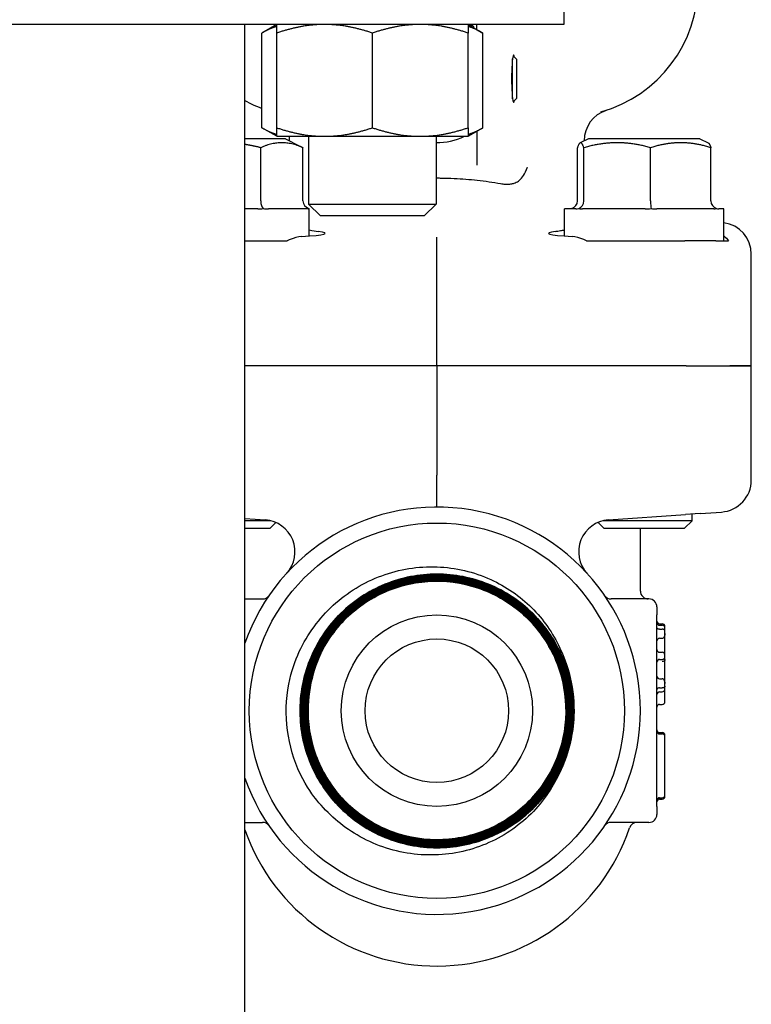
# Model space of a CAD drawing. Header units: inches. Extents: x 36 to 1719, y -84 to 1122.
# Tile 435 of 558: x 1415.83 to 1418.7, y 419.96 to 423.82. Entities that reach past the tile are written whole.
import ezdxf

# ---------------------------------------------------------------- set-up
doc = ezdxf.new("R2010")
doc.units = ezdxf.units.IN
doc.header["$LTSCALE"] = 48
doc.header["$MEASUREMENT"] = 0
doc.layers.add('Visible (ANSI)', color=7, linetype='Continuous', lineweight=30)

msp = doc.modelspace()

# ---------------------------------------------------------------- linework, layer by layer
at = {"layer": 'Visible (ANSI)'}
for p, q in [((1417.96653, 424.17389), (1417.96653, 423.79889)), ((1417.96653, 423.79889), (1412.96653, 423.79889)), ((1416.71653, 418.54889), (1416.71653, 423.79889)), ((1416.84153, 423.79889), (1416.78352, 423.7654)), ((1417.59153, 423.79889), (1417.64954, 423.7654)), ((1417.59795, 423.79518), (1417.60662, 423.79518)), ((1417.60662, 423.79518), (1417.60662, 423.79889)), ((1417.62537, 423.77935), (1417.62537, 423.79889)), ((1416.78352, 423.39439), (1416.78352, 423.7654)), ((1416.84153, 423.39439), (1416.84153, 423.7654)), ((1417.21653, 423.39439), (1417.21653, 423.7654)), ((1417.59153, 423.39439), (1417.59153, 423.7654)), ((1417.61287, 423.79093), (1417.61287, 423.78657)), ((1417.64954, 423.39439), (1417.64954, 423.7654)), ((1417.76599, 423.50808), (1417.76599, 423.66471)), ((1417.78162, 423.66327), (1417.76845, 423.67644)), ((1417.78162, 423.66327), (1417.78162, 423.50952)), ((1417.78162, 423.50952), (1417.76845, 423.49635)), ((1416.84153, 423.36089), (1416.78352, 423.39439)), ((1417.59153, 423.36089), (1417.64954, 423.39439)), ((1417.62537, 423.38043), (1417.62537, 423.24812)), ((1416.87537, 423.35139), (1416.71653, 423.35139)), ((1416.84153, 423.36089), (1417.02903, 423.36089)), ((1416.87537, 423.35139), (1416.93246, 423.32284)), ((1416.89162, 423.34374), (1416.89162, 423.34327)), ((1416.96653, 423.36089), (1416.96653, 423.09466)), ((1417.02903, 423.36089), (1417.40403, 423.36089)), ((1417.40403, 423.36089), (1417.59153, 423.36089)), ((1417.46653, 423.36089), (1417.46653, 423.09466)), ((1418.06287, 423.35139), (1418.03066, 423.33529)), ((1418.04662, 423.34374), (1418.04662, 423.34327)), ((1418.50037, 423.35139), (1418.06287, 423.35139)), ((1418.50037, 423.35139), (1418.53257, 423.33529)), ((1416.77862, 423.10764), (1416.77862, 423.31643)), ((1416.9442, 423.10764), (1416.9442, 423.31643)), ((1418.01999, 423.10764), (1418.01999, 423.31643)), ((1418.04515, 423.10764), (1418.04515, 423.31643)), ((1418.30678, 423.10764), (1418.30678, 423.31643)), ((1418.54325, 423.10764), (1418.54325, 423.31643)), ((1416.7678, 423.07639), (1416.71653, 423.07639)), ((1416.96514, 423.07639), (1416.80888, 423.07639)), ((1417.01372, 423.04889), (1416.96653, 423.09466)), ((1416.96653, 423.09466), (1417.46653, 423.09466)), ((1416.96912, 423.07639), (1416.96909, 423.07639)), ((1416.96912, 422.97045), (1416.96912, 423.07639)), ((1417.41934, 423.04889), (1417.46653, 423.09466)), ((1417.96912, 422.97045), (1417.96912, 423.07639)), ((1418.01331, 423.07639), (1417.96912, 423.07639)), ((1418.28621, 423.07639), (1418.03931, 423.07639)), ((1418.55452, 423.07639), (1418.33136, 423.07639)), ((1418.59412, 423.07639), (1418.57367, 423.07639)), ((1418.59412, 422.95139), (1418.59412, 423.07639)), ((1417.41934, 423.04889), (1417.01372, 423.04889)), ((1416.71653, 422.95139), (1416.88229, 422.95139)), ((1417.46912, 422.84105), (1417.46912, 422.96593)), ((1418.05595, 422.95139), (1418.44117, 422.95139)), ((1418.56236, 422.95139), (1418.44117, 422.95139)), ((1418.56236, 422.95139), (1418.56734, 422.95139)), ((1418.56734, 422.95139), (1418.59412, 422.95139)), ((1418.59412, 422.95139), (1418.61215, 422.95139)), ((1418.70162, 422.46139), (1418.70162, 422.89929)), ((1417.46912, 422.46139), (1417.46912, 422.84105)), ((1417.46912, 422.46139), (1416.71653, 422.46139)), ((1417.46912, 422.46139), (1416.71653, 422.46139)), ((1417.46912, 422.46139), (1417.46912, 422.03383)), ((1418.44639, 422.46139), (1417.46912, 422.46139)), ((1418.44639, 422.46139), (1417.46912, 422.46139)), ((1418.44639, 422.46139), (1418.61684, 422.46139)), ((1418.44639, 422.46139), (1418.61684, 422.46139)), ((1418.61684, 422.46139), (1418.70162, 422.46139)), ((1418.70162, 422.46139), (1418.61684, 422.46139)), ((1418.70162, 422.01423), (1418.70162, 422.46139)), ((1417.46912, 421.90889), (1417.46912, 422.03383)), ((1418.14134, 421.85844), (1418.44422, 421.87963)), ((1418.50104, 421.88361), (1418.44422, 421.87963)), ((1418.46912, 421.85521), (1418.46912, 421.88137)), ((1418.50104, 421.88361), (1418.58487, 421.88947)), ((1416.71653, 421.86406), (1416.7969, 421.85844)), ((1416.81768, 421.85521), (1416.71653, 421.85521)), ((1416.71653, 421.82639), (1416.8153, 421.82639)), ((1416.8153, 421.82639), (1416.83751, 421.8486)), ((1418.12294, 421.82639), (1418.10073, 421.8486)), ((1418.46912, 421.85521), (1418.12056, 421.85521)), ((1418.12294, 421.82639), (1418.4403, 421.82639)), ((1418.26662, 421.58014), (1418.26662, 421.82639)), ((1418.4403, 421.82639), (1418.46912, 421.85521)), ((1416.71653, 421.54889), (1416.78567, 421.54889)), ((1418.30037, 421.54889), (1418.15257, 421.54889)), ((1418.33162, 421.51764), (1418.33162, 421.48639)), ((1418.33162, 420.73639), (1418.33162, 421.48639)), ((1418.34204, 421.45174), (1418.35245, 421.45174)), ((1418.34204, 421.44586), (1418.35245, 421.44586)), ((1418.36287, 421.43545), (1418.36287, 421.44132)), ((1418.34204, 421.43046), (1418.35245, 421.43046)), ((1418.36287, 421.42423), (1418.36287, 421.43545)), ((1418.36287, 421.41365), (1418.36287, 421.42423)), ((1418.36287, 421.38205), (1418.36287, 421.41366)), ((1418.34204, 421.39501), (1418.35245, 421.39501)), ((1418.36287, 421.34133), (1418.36287, 421.38205)), ((1418.34204, 421.34011), (1418.35245, 421.34011)), ((1418.36287, 421.33396), (1418.36287, 421.34133)), ((1418.36287, 421.32969), (1418.36287, 421.33396)), ((1418.36287, 421.32277), (1418.36287, 421.32969)), ((1418.34204, 421.31235), (1418.35245, 421.31235)), ((1418.36287, 421.32044), (1418.36287, 421.32277)), ((1418.36287, 421.31589), (1418.36287, 421.32044)), ((1418.36287, 421.3116), (1418.36287, 421.31589)), ((1418.36287, 421.26717), (1418.36287, 421.3116)), ((1418.36287, 421.22165), (1418.36287, 421.26717)), ((1418.34204, 421.23618), (1418.35245, 421.23618)), ((1418.36287, 421.21824), (1418.36287, 421.22165)), ((1418.36287, 421.20713), (1418.36287, 421.21822)), ((1418.34204, 421.20072), (1418.35245, 421.20072)), ((1418.34204, 421.18533), (1418.35245, 421.18533)), ((1418.36287, 421.19574), (1418.36287, 421.20713)), ((1418.36287, 421.14672), (1418.36287, 421.19574)), ((1418.34204, 421.1363), (1418.35245, 421.1363)), ((1418.34204, 421.02551), (1418.35245, 421.02551)), ((1418.34204, 421.02126), (1418.35245, 421.02126)), ((1418.34204, 421.02045), (1418.35245, 421.02045)), ((1418.36287, 421.01083), (1418.36287, 421.01509)), ((1418.36287, 421.01003), (1418.36287, 421.01084)), ((1418.36287, 420.78086), (1418.36287, 421.01003)), ((1418.34204, 420.77045), (1418.35245, 420.77045)), ((1418.34204, 420.76518), (1418.35245, 420.76518)), ((1418.36287, 420.77559), (1418.36287, 420.78089)), ((1418.33162, 420.73639), (1418.33162, 420.70514)), ((1416.71653, 420.67389), (1416.78567, 420.67389)), ((1418.30037, 420.67389), (1418.15257, 420.67389))]:
    msp.add_line(p, q, dxfattribs=at)
for radius in [0.735, 0.375, 0.28125]:
    msp.add_circle((1417.46912, 421.11139), radius, dxfattribs=at)
for centre, radius, start, end in [((1417.96912, 423.96139), 0.525, 285.80306, 0), ((1417.46912, 423.58639), 0.25, 54.90037, 56.63299), ((1416.96912, 423.96139), 0.525, 241.24112, 249.29663), ((1418.17162, 423.34374), 0.125, 108.15197, 180), ((1416.76662, 423.34374), 0.125, 0, 7.88669), ((1417.46912, 423.58639), 0.25, 269.40631, 295.57778), ((1417.46912, 421.11139), 0.7975, 199.31973, 160.68027), ((1416.78818, 421.73374), 0.125, 317.574, 85.99765), ((1418.15006, 421.73374), 0.125, 94.00235, 222.426), ((1416.78567, 421.58014), 0.03125, 270, 325.55528), ((1418.15257, 421.58014), 0.03125, 214.44472, 270), ((1418.29787, 421.58014), 0.03125, 180, 270), ((1418.30037, 421.51764), 0.03125, 0, 90), ((1418.34204, 421.46215), 0.01042, 180, 270), ((1418.34204, 421.45628), 0.01042, 180, 270), ((1418.35245, 421.44132), 0.01042, 0, 90), ((1418.35245, 421.43545), 0.01042, 0, 90), ((1418.34204, 421.38459), 0.01042, 90, 180), ((1418.35245, 421.40543), 0.01042, 270, 299.64925), ((1418.34204, 421.35052), 0.01042, 180, 270), ((1418.35245, 421.32969), 0.01042, 2.69399, 90), ((1418.34204, 421.30194), 0.01042, 90, 180), ((1418.35245, 421.32277), 0.01042, 270, 0), ((1418.34204, 421.24659), 0.01042, 180, 270), ((1418.35245, 421.22576), 0.01042, 58.88041, 90), ((1418.34204, 421.17491), 0.01042, 90, 180), ((1418.35245, 421.19574), 0.01042, 270, 0), ((1418.34204, 421.12588), 0.01042, 90, 180), ((1418.35245, 421.14672), 0.01042, 270, 0), ((1417.46912, 421.11139), 0.50475, 177.81654, 181.52193), ((1417.46912, 421.11139), 0.5375, 354.03881, 357.7442), ((1418.34204, 421.03593), 0.01042, 180, 270), ((1418.34204, 421.03086), 0.01042, 180, 270), ((1418.35245, 421.01509), 0.01042, 0, 90), ((1418.35245, 421.01003), 0.01042, 0, 90), ((1418.34204, 420.76003), 0.01042, 90, 180), ((1418.34204, 420.75476), 0.01042, 90, 180), ((1418.35245, 420.78086), 0.01042, 270, 0), ((1418.35245, 420.77559), 0.01042, 270, 0), ((1416.78567, 420.64264), 0.03125, 34.44472, 90), ((1418.15257, 420.64264), 0.03125, 90, 145.55528), ((1418.25394, 420.64264), 0.03125, 90, 161.26044), ((1418.30037, 420.70514), 0.03125, 270, 0), ((1417.46912, 420.90889), 0.7975, 199.31973, 341.26044)]:
    msp.add_arc(centre, radius, start, end, dxfattribs=at)
for centre, major_axis, ratio, start_param, end_param in [((1417.7703, 423.58639), (0, 0.0925), 0.0874887, 5.8777689, 9.8301944), ((1416.79387, 423.10764), (0, -0.03125), 0.4879975, 4.712389, 5.9365385), ((1416.98014, 423.10764), (0.03595, 0), 0.8693335, 3.1415927, 4.3657422), ((1417.98729, 423.10764), (0.0327, 0), 0.9555533, 5.0590358, 6.2831853), ((1418.01559, 423.10764), (0, -0.03125), 0.9458753, 0.3466468, 1.5707963), ((1418.30992, 423.10764), (0, -0.03125), 0.1006388, 4.712389, 5.9365385), ((1418.57595, 423.10764), (-0.0327, 0), 0.9555533, 0, 1.2241495), ((1418.57614, 422.89872), (0.10779, 0.06457), 0.9948398, 5.7457619, 7.172791), ((1416.65662, 422.98131), (-0.375, 0), 0.0524078, 2.4220006, 3.5274759), ((1418.28162, 422.98131), (-0.375, 0), 0.0524078, 5.897302, 7.0027774), ((1418.57614, 422.01417), (0.12517, 0.00876), 0.9961762, 4.712389, 6.2135973)]:
    msp.add_ellipse(centre, major_axis=major_axis, ratio=ratio, start_param=start_param, end_param=end_param, dxfattribs=at)
for points, weights in [([(1416.84153, 423.7654), (1416.84153, 423.79889), (1416.84153, 423.79889)], [1, 1.0379548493, 1]), ([(1417.02903, 423.79889), (1416.94201, 423.79889), (1416.84153, 423.7654)], [1, 1.0379548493, 1]), ([(1417.21653, 423.7654), (1417.11605, 423.79889), (1417.02903, 423.79889)], [1, 1.0379548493, 1]), ([(1417.40403, 423.79889), (1417.31701, 423.79889), (1417.21653, 423.7654)], [1, 1.0379548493, 1]), ([(1417.59153, 423.7654), (1417.49105, 423.79889), (1417.40403, 423.79889)], [1, 1.0379548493, 1]), ([(1417.59153, 423.79889), (1417.59153, 423.79889), (1417.59153, 423.7654)], [1, 1.0379548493, 1]), ([(1416.84153, 423.79125), (1416.8141, 423.78306), (1416.78352, 423.7654)], [1.01895290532, 1.01965956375, 1]), ([(1417.64954, 423.7654), (1417.61895, 423.78306), (1417.59153, 423.79125)], [1, 1.01965956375, 1.01895290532]), ([(1416.78352, 423.39439), (1416.8141, 423.37673), (1416.84153, 423.36853)], [1, 1.01965956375, 1.01895290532]), ([(1416.84153, 423.39439), (1416.94201, 423.36089), (1417.02903, 423.36089)], [1, 1.0379548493, 1]), ([(1416.84153, 423.36089), (1416.84153, 423.36089), (1416.84153, 423.39439)], [1, 1.0379548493, 1]), ([(1417.02903, 423.36089), (1417.11605, 423.36089), (1417.21653, 423.39439)], [1, 1.0379548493, 1]), ([(1417.21653, 423.39439), (1417.31701, 423.36089), (1417.40403, 423.36089)], [1, 1.0379548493, 1]), ([(1417.40403, 423.36089), (1417.49105, 423.36089), (1417.59153, 423.39439)], [1, 1.0379548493, 1]), ([(1417.59153, 423.39439), (1417.59153, 423.36089), (1417.59153, 423.36089)], [1, 1.0379548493, 1]), ([(1417.59153, 423.36853), (1417.61895, 423.37673), (1417.64954, 423.39439)], [1.01895290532, 1.01965956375, 1]), ([(1416.9442, 423.31643), (1416.86141, 423.35251), (1416.77862, 423.31643)], [1.04422863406, 1.20577136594, 1.04422863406]), ([(1418.04515, 423.31643), (1418.03257, 423.35251), (1418.01999, 423.31643)], [1.04422863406, 1.20577136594, 1.04422863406]), ([(1418.30678, 423.31643), (1418.17597, 423.35251), (1418.04515, 423.31643)], [1.04422863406, 1.20577136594, 1.04422863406]), ([(1418.54325, 423.31643), (1418.42501, 423.35251), (1418.30678, 423.31643)], [1.04422863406, 1.20577136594, 1.04422863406]), ([(1418.53257, 423.33529), (1418.53754, 423.33281), (1418.54325, 423.31643)], [1.12285543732, 1.11183872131, 1.04422863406]), ([(1416.77862, 423.31643), (1416.74614, 423.32458), (1416.71653, 423.32921)], [1.04422863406, 1.07682006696, 1.09626078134]), ([(1416.93246, 423.32284), (1416.9382, 423.31998), (1416.9442, 423.31643)], [1.06970791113, 1.05817173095, 1.04422863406])]:
    msp.add_rational_spline(points, weights, degree=2, dxfattribs=at)
for points, knots in [([(1417.71901, 423.17571), (1417.72484, 423.17465), (1417.73066, 423.17393), (1417.73891, 423.17345), (1417.7414, 423.17338), (1417.74567, 423.17338), (1417.74745, 423.17343), (1417.75104, 423.1736), (1417.75285, 423.17374), (1417.75729, 423.17419), (1417.7599, 423.17457), (1417.76713, 423.17594), (1417.77166, 423.17719), (1417.78223, 423.18131), (1417.78794, 423.18459), (1417.79916, 423.19386), (1417.80418, 423.19994), (1417.81454, 423.21626), (1417.81952, 423.22736), (1417.82415, 423.23974), (1417.82421, 423.23989), (1417.82427, 423.24004)], [0, 0, 0, 0, 0.04878278, 0.04878278, 0.07002342, 0.07002342, 0.08543215, 0.08543215, 0.10127417, 0.10127417, 0.1246126, 0.1246126, 0.16706492, 0.16706492, 0.22849379, 0.22849379, 0.29966244, 0.29966244, 0.39445019, 0.39445019, 0.39562076, 0.39562076, 0.39562076, 0.39562076]), ([(1417.46653, 423.19771), (1417.4715, 423.19771), (1417.47648, 423.1977), (1417.50023, 423.1975), (1417.51895, 423.19698), (1417.56793, 423.19467), (1417.59785, 423.19231), (1417.65869, 423.18558), (1417.68926, 423.18111), (1417.71901, 423.17571)], [0.65090769, 0.65090769, 0.65090769, 0.65090769, 0.68888157, 0.68888157, 0.83218617, 0.83218617, 1.06533313, 1.06533313, 1.31434763, 1.31434763, 1.31434763, 1.31434763]), ([(1417.9342, 422.98871), (1417.93983, 422.98943), (1417.9463, 422.99056), (1417.95838, 422.99259), (1417.96358, 422.99345), (1417.96912, 422.99428)], [0, 0, 0, 0, 0.11429299, 0.11429299, 0.19064054, 0.19064054, 0.19064054, 0.19064054]), ([(1416.93865, 422.96836), (1416.92508, 422.96755), (1416.9096, 422.96336), (1416.88983, 422.95497), (1416.88606, 422.95324), (1416.88229, 422.95139)], [0.52788927, 0.52788927, 0.52788927, 0.52788927, 0.6827691, 0.6827691, 0.71884724, 0.71884724, 0.71884724, 0.71884724]), ([(1418.05595, 422.95139), (1418.05219, 422.95324), (1418.04844, 422.95495), (1418.02867, 422.96335), (1418.01317, 422.96755), (1417.99959, 422.96836)], [1.52999431, 1.52999431, 1.52999431, 1.52999431, 1.56596178, 1.56596178, 1.72096024, 1.72096024, 1.72096024, 1.72096024]), ([(1416.92974, 421.34272), (1416.96203, 421.41138), (1417.00734, 421.47313), (1417.11845, 421.57495), (1417.18293, 421.61433), (1417.32246, 421.66564), (1417.39603, 421.67744), (1417.54255, 421.67201), (1417.61409, 421.65522), (1417.74, 421.59801), (1417.79438, 421.56056), (1417.88674, 421.46885), (1417.9242, 421.41552), (1417.95135, 421.35685)], [0, 0, 0, 0, 0.5782017, 0.5782017, 1.1487645, 1.1487645, 1.7116864, 1.7116864, 2.2669652, 2.2669652, 2.7667897, 2.7667897, 3.2602426, 3.2602426, 3.2602426, 3.2602426]), ([(1416.96473, 421.13062), (1416.96216, 421.06492), (1416.97246, 420.99934), (1417.01761, 420.8758), (1417.05205, 420.81902), (1417.14077, 420.72184), (1417.19421, 420.68237), (1417.31324, 420.62615), (1417.37769, 420.60993), (1417.5092, 420.60311), (1417.575, 420.61258), (1417.6993, 420.65623), (1417.7566, 420.68999), (1417.85505, 420.7776), (1417.89525, 420.83062), (1417.95308, 420.9491), (1417.97015, 421.01343), (1417.97865, 421.14505), (1417.97001, 421.21107), (1417.92788, 421.3361), (1417.8948, 421.39392), (1417.80831, 421.49363), (1417.75573, 421.53456), (1417.63782, 421.59399), (1417.57361, 421.6119), (1417.44191, 421.62209), (1417.37568, 421.61427), (1417.24993, 421.57368), (1417.19161, 421.54129), (1417.09066, 421.45595), (1417.04899, 421.40382), (1416.98798, 421.28649), (1416.96923, 421.22241), (1416.95733, 421.09066), (1416.96432, 421.02423), (1417.00337, 420.89778), (1417.03506, 420.83897), (1417.11924, 420.73678), (1417.17092, 420.69438), (1417.28763, 420.63179), (1417.35156, 420.61219), (1417.48336, 420.5986), (1417.54997, 420.60475), (1417.6771, 420.64224), (1417.7364, 420.67324), (1417.83981, 420.75623), (1417.88292, 420.80744), (1417.9471, 420.92353), (1417.96754, 420.9873), (1417.98283, 421.11911), (1417.97752, 421.18589), (1417.9416, 421.31369), (1417.91132, 421.37347), (1417.82952, 421.47809), (1417.77879, 421.52192), (1417.66335, 421.58766), (1417.59975, 421.60895), (1417.46794, 421.62594), (1417.401, 421.62147), (1417.27256, 421.58713), (1417.2123, 421.55757), (1417.10649, 421.47699), (1417.06196, 421.42674), (1416.99464, 421.31198), (1416.97252, 421.24856), (1416.95382, 421.11678), (1416.95744, 421.04968), (1416.99019, 420.92062), (1417.01903, 420.8599), (1417.09837, 420.75291), (1417.14812, 420.70767), (1417.26219, 420.63879), (1417.32542, 420.61583), (1417.45715, 420.59542), (1417.52439, 420.59819), (1417.65405, 420.62934), (1417.71523, 420.65745), (1417.82339, 420.73554), (1417.86933, 420.78479), (1417.93975, 420.89814), (1417.96356, 420.96117), (1417.98568, 421.09283), (1417.98376, 421.1602), (1417.95422, 421.29044), (1417.92685, 421.35206), (1417.85003, 421.46137), (1417.8013, 421.508), (1417.68868, 421.57998), (1417.62587, 421.60462), (1417.4943, 421.62845), (1417.42681, 421.62739), (1417.29601, 421.59947), (1417.23395, 421.57285), (1417.1235, 421.49731), (1417.07618, 421.44911), (1417.00267, 421.33725), (1416.97719, 421.27466), (1416.95165, 421.14321), (1416.95184, 421.07561), (1416.97814, 420.94426), (1417.004, 420.88177), (1417.07824, 420.77021), (1417.12591, 420.7222), (1417.23699, 420.64716), (1417.29934, 420.62084), (1417.43065, 420.59359), (1417.49835, 420.59292), (1417.63022, 420.61758), (1417.69313, 420.64268), (1417.8058, 420.7156), (1417.85448, 420.76272), (1417.93105, 420.87301), (1417.9582, 420.93511), (1417.98717, 421.06626), (1417.9887, 421.13405), (1417.96569, 421.26642), (1417.94136, 421.32974), (1417.86977, 421.4435), (1417.8232, 421.49285), (1417.71374, 421.57094), (1417.65189, 421.59892), (1417.52093, 421.6296), (1417.45306, 421.632), (1417.32021, 421.61065), (1417.25649, 421.58709), (1417.14165, 421.51685), (1417.09164, 421.47084), (1417.01204, 421.36222), (1416.98323, 421.30065), (1416.95084, 421.16989), (1416.94757, 421.10196), (1416.96726, 420.96864), (1416.99004, 420.90453), (1417.0589, 420.78864), (1417.10434, 420.73796), (1417.2121, 420.65687), (1417.27339, 420.62723), (1417.40392, 420.59312), (1417.47191, 420.58898), (1417.60566, 420.607), (1417.67015, 420.62899), (1417.78709, 420.69648), (1417.83842, 420.74133), (1417.921, 420.8482), (1417.95146, 420.90921), (1417.98729, 421.03949), (1417.9923, 421.10751), (1417.97597, 421.24169), (1417.95477, 421.30655), (1417.88868, 421.42452), (1417.84442, 421.47649), (1417.73845, 421.56055), (1417.67775, 421.59183), (1417.54774, 421.62937), (1417.47968, 421.63526), (1417.34511, 421.62062), (1417.27989, 421.60022), (1417.16091, 421.53554), (1417.1083, 421.49188), (1417.02277, 421.38684), (1416.99067, 421.32645), (1416.95141, 421.19674), (1416.94464, 421.12866), (1416.95759, 420.99371), (1416.97719, 420.92814), (1417.04043, 420.80817), (1417.08348, 420.75493), (1417.18759, 420.66793), (1417.24765, 420.63501), (1417.37704, 420.59405), (1417.44513, 420.5864), (1417.58043, 420.59764), (1417.64635, 420.61643), (1417.7673, 420.67823), (1417.82116, 420.72066), (1417.90961, 420.8238), (1417.94334, 420.88353), (1417.98602, 421.01257), (1417.99454, 421.08066), (1417.98501, 421.2163), (1417.96704, 421.28255), (1417.9067, 421.40445), (1417.8649, 421.45894), (1417.76274, 421.54883), (1417.70336, 421.58337), (1417.57468, 421.62775), (1417.5066, 421.63716), (1417.37065, 421.62935), (1417.30408, 421.6122), (1417.18124, 421.55332), (1417.12614, 421.51216), (1417.03482, 421.41101), (1416.99948, 421.35199), (1416.95339, 421.22369), (1416.9431, 421.15564), (1416.94918, 421.01941), (1416.96551, 420.95252), (1417.02289, 420.82875), (1417.06341, 420.77306), (1417.16353, 420.68032), (1417.22219, 420.64416), (1417.35007, 420.59637), (1417.41809, 420.5852), (1417.55459, 420.58955), (1417.62178, 420.60505), (1417.74645, 420.66093), (1417.80274, 420.70079), (1417.89689, 420.79987), (1417.93384, 420.85814), (1417.98334, 420.9856), (1417.9954, 421.05356), (1417.99278, 421.19032), (1417.97812, 421.25779), (1417.92375, 421.38336), (1417.88455, 421.44024), (1417.78654, 421.53578), (1417.72866, 421.57353), (1417.60166, 421.62472), (1417.53375, 421.63766), (1417.39678, 421.63679), (1417.32902, 421.62297), (1417.20259, 421.57013), (1417.14513, 421.53161), (1417.0482, 421.43468), (1417.00966, 421.3772), (1416.95677, 421.25067), (1416.94294, 421.18284), (1416.94207, 421.04566), (1416.95504, 420.97763), (1417.00633, 420.85035), (1417.04418, 420.79232), (1417.14001, 420.69401), (1417.19707, 420.65469), (1417.3231, 420.60011), (1417.39085, 420.5854), (1417.52821, 420.58277), (1417.5965, 420.59489), (1417.72461, 420.64463), (1417.78321, 420.68179), (1417.88287, 420.77649), (1417.92298, 420.83313), (1417.97924, 420.95863), (1417.99484, 421.02629), (1417.99923, 421.1638), (1417.98797, 421.23234), (1417.9398, 421.36127), (1417.90334, 421.42042), (1417.80978, 421.52143), (1417.75357, 421.56233), (1417.62861, 421.62027), (1417.56106, 421.63675), (1417.42341, 421.64291), (1417.35463, 421.63251), (1417.22491, 421.58591), (1417.16521, 421.55016), (1417.06286, 421.45776), (1417.0212, 421.402), (1416.96158, 421.27761), (1416.94421, 421.21017), (1416.93628, 421.07241), (1416.94582, 421.00341), (1416.99082, 420.87291), (1417.02586, 420.81267), (1417.11708, 420.709), (1417.17239, 420.66657), (1417.29619, 420.60528), (1417.36349, 420.58702), (1417.50134, 420.57732), (1417.57056, 420.58599), (1417.70181, 420.62939), (1417.76258, 420.6637), (1417.86756, 420.75372), (1417.91076, 420.80856), (1417.97372, 420.93175), (1417.99287, 420.99891), (1418.00434, 421.13683), (1417.99654, 421.20626), (1417.95476, 421.33824), (1417.92118, 421.39953), (1417.83238, 421.50581), (1417.77801, 421.54977), (1417.65546, 421.61439), (1417.58845, 421.63442), (1417.45049, 421.64767), (1417.38087, 421.64075), (1417.24817, 421.6006), (1417.18636, 421.56775), (1417.0788, 421.48019), (1417.03409, 421.42631), (1416.96781, 421.30442), (1416.9469, 421.23757), (1416.93187, 421.0996), (1416.93791, 421.02979), (1416.97641, 420.89639), (1417.00852, 420.83408), (1417.09482, 420.72526), (1417.14821, 420.67979), (1417.26941, 420.61187), (1417.33609, 420.59007), (1417.47406, 420.57325), (1417.54404, 420.57841), (1417.67812, 420.61526), (1417.74092, 420.64661), (1417.851, 420.73164), (1417.89721, 420.78452), (1417.96678, 420.90503), (1417.98946, 420.97151), (1418.00806, 421.10946), (1418.00379, 421.1796), (1417.96861, 421.31433), (1417.93801, 421.37762), (1417.85427, 421.48894), (1417.80192, 421.53589), (1417.68213, 421.60709), (1417.61585, 421.63065), (1417.47795, 421.65104), (1417.40766, 421.64767), (1417.27229, 421.61416), (1417.20852, 421.58433), (1417.09599, 421.5019), (1417.0483, 421.45007), (1416.97547, 421.33104), (1416.95103, 421.26496), (1416.92885, 421.12714), (1416.93133, 421.0567), (1416.96315, 420.92073), (1416.9922, 420.85649), (1417.07331, 420.74275), (1417.1246, 420.69433), (1417.24286, 420.61988), (1417.30871, 420.59456), (1417.44644, 420.57058), (1417.517, 420.57217), (1417.65357, 420.6023), (1417.71827, 420.63056), (1417.83321, 420.71033), (1417.88234, 420.76106), (1417.94325, 420.85514), (1417.96191, 420.89305), (1417.98998, 420.97246), (1417.9993, 421.01368), (1418.00371, 421.05557)], [0, 0, 0, 0, 0.5011856, 0.5011856, 1.002559, 1.002559, 1.5041203, 1.5041203, 2.0058694, 2.0058694, 2.5078063, 2.5078063, 3.009931, 3.009931, 3.5122436, 3.5122436, 4.0147439, 4.0147439, 4.5174321, 4.5174321, 5.0203081, 5.0203081, 5.5233719, 5.5233719, 6.0266236, 6.0266236, 6.530063, 6.530063, 7.0336903, 7.0336903, 7.5375053, 7.5375053, 8.0415082, 8.0415082, 8.5456988, 8.5456988, 9.0500773, 9.0500773, 9.5546436, 9.5546436, 10.0593976, 10.0593976, 10.5643395, 10.5643395, 11.0694692, 11.0694692, 11.5747866, 11.5747866, 12.0802919, 12.0802919, 12.585985, 12.585985, 13.0918658, 13.0918658, 13.5979344, 13.5979344, 14.1041909, 14.1041909, 14.6106351, 14.6106351, 15.1172671, 15.1172671, 15.6240868, 15.6240868, 16.1310944, 16.1310944, 16.6382897, 16.6382897, 17.1456729, 17.1456729, 17.6532438, 17.6532438, 18.1610024, 18.1610024, 18.6689489, 18.6689489, 19.1770831, 19.1770831, 19.6854051, 19.6854051, 20.1939149, 20.1939149, 20.7026124, 20.7026124, 21.2114977, 21.2114977, 21.7205708, 21.7205708, 22.2298316, 22.2298316, 22.7392802, 22.7392802, 23.2489166, 23.2489166, 23.7587407, 23.7587407, 24.2687526, 24.2687526, 24.7789522, 24.7789522, 25.2893396, 25.2893396, 25.7999148, 25.7999148, 26.3106777, 26.3106777, 26.8216284, 26.8216284, 27.3327668, 27.3327668, 27.8440929, 27.8440929, 28.3556068, 28.3556068, 28.8673085, 28.8673085, 29.3791979, 29.3791979, 29.891275, 29.891275, 30.4035399, 30.4035399, 30.9159925, 30.9159925, 31.4286328, 31.4286328, 31.9414609, 31.9414609, 32.4544767, 32.4544767, 32.9676803, 32.9676803, 33.4810716, 33.4810716, 33.9946506, 33.9946506, 34.5084174, 34.5084174, 35.0223719, 35.0223719, 35.5365141, 35.5365141, 36.050844, 36.050844, 36.5653617, 36.5653617, 37.080067, 37.080067, 37.5949601, 37.5949601, 38.110041, 38.110041, 38.6253095, 38.6253095, 39.1407658, 39.1407658, 39.6564097, 39.6564097, 40.1722414, 40.1722414, 40.6882608, 40.6882608, 41.2044679, 41.2044679, 41.7208627, 41.7208627, 42.2374453, 42.2374453, 42.7542155, 42.7542155, 43.2711734, 43.2711734, 43.7883191, 43.7883191, 44.3056524, 44.3056524, 44.8231734, 44.8231734, 45.3408822, 45.3408822, 45.8587786, 45.8587786, 46.3768628, 46.3768628, 46.8951346, 46.8951346, 47.4135941, 47.4135941, 47.9322413, 47.9322413, 48.4510762, 48.4510762, 48.9700988, 48.9700988, 49.4893091, 49.4893091, 50.0087071, 50.0087071, 50.5282927, 50.5282927, 51.0480661, 51.0480661, 51.5680271, 51.5680271, 52.0881758, 52.0881758, 52.6085122, 52.6085122, 53.1290362, 53.1290362, 53.6497479, 53.6497479, 54.1706473, 54.1706473, 54.6917344, 54.6917344, 55.2130092, 55.2130092, 55.7344716, 55.7344716, 56.2561217, 56.2561217, 56.7779594, 56.7779594, 57.2999848, 57.2999848, 57.8221979, 57.8221979, 58.3445987, 58.3445987, 58.8671871, 58.8671871, 59.3899632, 59.3899632, 59.9129269, 59.9129269, 60.4360783, 60.4360783, 60.9594173, 60.9594173, 61.482944, 61.482944, 62.0066584, 62.0066584, 62.5305604, 62.5305604, 63.05465, 63.05465, 63.5789273, 63.5789273, 64.1033923, 64.1033923, 64.6280448, 64.6280448, 65.1528851, 65.1528851, 65.677913, 65.677913, 66.2031285, 66.2031285, 66.7285316, 66.7285316, 67.2541224, 67.2541224, 67.7799009, 67.7799009, 68.305867, 68.305867, 68.8320207, 68.8320207, 69.358362, 69.358362, 69.884891, 69.884891, 70.4116076, 70.4116076, 70.9385118, 70.9385118, 71.4656037, 71.4656037, 71.9928831, 71.9928831, 72.5203502, 72.5203502, 73.048005, 73.048005, 73.5758473, 73.5758473, 74.1038773, 74.1038773, 74.6320949, 74.6320949, 75.1605001, 75.1605001, 75.6890929, 75.6890929, 76.2178734, 76.2178734, 76.7468414, 76.7468414, 77.2759971, 77.2759971, 77.8053403, 77.8053403, 78.3348712, 78.3348712, 78.8645897, 78.8645897, 79.3944958, 79.3944958, 79.9245895, 79.9245895, 80.4548708, 80.4548708, 80.9853397, 80.9853397, 81.5159962, 81.5159962, 82.0468403, 82.0468403, 82.577872, 82.577872, 83.1090913, 83.1090913, 83.6404982, 83.6404982, 84.1720927, 84.1720927, 84.7038748, 84.7038748, 85.2358444, 85.2358444, 85.7680017, 85.7680017, 86.3003465, 86.3003465, 86.832879, 86.832879, 87.1533928, 87.1533928, 87.4739757, 87.4739757, 87.4739757, 87.4739757]), ([(1418.0062, 421.09024), (1418.00338, 421.0203), (1417.98693, 420.95158), (1417.92861, 420.82435), (1417.88731, 420.76705), (1417.78508, 420.67152), (1417.72513, 420.63421), (1417.59434, 420.58468), (1417.52474, 420.57293), (1417.38498, 420.57678), (1417.31616, 420.59233), (1417.18837, 420.64894), (1417.13063, 420.68945), (1417.03395, 420.7903), (1416.99593, 420.84968), (1416.94481, 420.97965), (1416.93219, 421.04899), (1416.93425, 421.18858), (1416.9489, 421.2575), (1417.00379, 421.38581), (1417.0435, 421.44398), (1417.14297, 421.5418), (1417.20177, 421.58052), (1417.33089, 421.63322), (1417.39997, 421.64671), (1417.53937, 421.64643), (1417.60837, 421.63268), (1417.73719, 421.57951), (1417.79577, 421.5406), (1417.89471, 421.44253), (1417.93412, 421.38431), (1417.98839, 421.25607), (1418.00274, 421.18727), (1418.00424, 421.04807), (1417.99139, 420.979), (1417.93994, 420.84971), (1417.90184, 420.79071), (1417.80518, 420.69067), (1417.74755, 420.65058), (1417.62019, 420.59476), (1417.55168, 420.57956), (1417.41272, 420.57629), (1417.34359, 420.58823), (1417.21384, 420.63796), (1417.15445, 420.67525), (1417.05333, 420.77048), (1417.01257, 420.82751), (1416.95521, 420.95396), (1416.93916, 421.02217), (1416.93411, 421.16088), (1416.94516, 421.23006), (1416.99315, 421.36025), (1417.02963, 421.42002), (1417.12343, 421.5222), (1417.17985, 421.56363), (1417.30538, 421.62251), (1417.37328, 421.63941), (1417.51172, 421.64621), (1417.58092, 421.63606), (1417.71152, 421.5898), (1417.77167, 421.55414), (1417.87489, 421.46179), (1417.91697, 421.40598), (1417.97736, 421.2814), (1417.9951, 421.21382), (1418.00366, 421.07568), (1417.99441, 421.00645), (1417.94988, 420.87546), (1417.91505, 420.81495), (1417.82415, 420.71072), (1417.76897, 420.66798), (1417.64534, 420.6061), (1417.57809, 420.58753), (1417.44028, 420.57722), (1417.37104, 420.58558), (1417.23968, 420.62836), (1417.17882, 420.66237), (1417.07359, 420.7518), (1417.03022, 420.80635), (1416.96685, 420.929), (1416.94745, 420.99591), (1416.9354, 421.13338), (1416.94287, 421.20262), (1416.98391, 421.33432), (1417.01709, 421.39552), (1417.10504, 421.50173), (1417.15896, 421.54573), (1417.28061, 421.61056), (1417.34717, 421.63079), (1417.48427, 421.64456), (1417.5535, 421.638), (1417.68552, 421.59869), (1417.74705, 421.56634), (1417.85422, 421.47988), (1417.89883, 421.42661), (1417.96512, 421.30598), (1417.98616, 421.23977), (1418.00166, 421.10306), (1417.99599, 421.03385), (1417.95843, 420.90153), (1417.92691, 420.83969), (1417.84195, 420.73159), (1417.78933, 420.68636), (1417.66972, 420.61864), (1417.60389, 420.59679), (1417.46758, 420.57957), (1417.39841, 420.58435), (1417.26582, 420.62017), (1417.20367, 420.65085), (1417.09465, 420.7343), (1417.04882, 420.78626), (1416.97969, 420.90482), (1416.95703, 420.97027), (1416.9381, 421.10615), (1416.942, 421.17527), (1416.97607, 421.30811), (1417.00591, 421.37056), (1417.08784, 421.48047), (1417.13914, 421.52689), (1417.25663, 421.59743), (1417.32169, 421.62089), (1417.45712, 421.64152), (1417.52619, 421.63851), (1417.65926, 421.60619), (1417.72198, 421.57719), (1417.83277, 421.49678), (1417.87977, 421.44615), (1417.9517, 421.32974), (1417.97595, 421.26508), (1417.99827, 421.13013), (1417.99615, 421.06113), (1417.96557, 420.92786), (1417.93741, 420.86485), (1417.85854, 420.75322), (1417.80859, 420.70564), (1417.69328, 420.63234), (1417.62903, 420.60731), (1417.49457, 420.5833), (1417.42565, 420.58454), (1417.29219, 420.61338), (1417.22893, 420.64069), (1417.11646, 420.71801), (1417.06833, 420.76728), (1416.99367, 420.88148), (1416.96786, 420.94531), (1416.94218, 421.07926), (1416.94254, 421.14808), (1416.96963, 421.2817), (1416.99609, 421.34521), (1417.07186, 421.45849), (1417.12044, 421.50718), (1417.23351, 421.58317), (1417.29691, 421.60975), (1417.43032, 421.6371), (1417.49905, 421.63762), (1417.6328, 421.61227), (1417.69655, 421.58666), (1417.81062, 421.51245), (1417.85985, 421.46457), (1417.93716, 421.35264), (1417.96451, 421.28967), (1417.99352, 421.15682), (1417.99491, 421.08821), (1417.9713, 420.95435), (1417.94654, 420.89037), (1417.8739, 420.77554), (1417.82672, 420.72577), (1417.71595, 420.64716), (1417.65343, 420.61905), (1417.52116, 420.58839), (1417.45267, 420.58613), (1417.31872, 420.60799), (1417.25452, 420.6319), (1417.13895, 420.70297), (1417.08866, 420.74944), (1417.00876, 420.85903), (1416.97989, 420.9211), (1416.9476, 421.05278), (1416.94447, 421.12113), (1416.9646, 421.25515), (1416.98765, 421.31955), (1417.05713, 421.43585), (1417.10289, 421.48665), (1417.2113, 421.56782), (1417.2729, 421.59743), (1417.40396, 421.63134), (1417.47216, 421.63534), (1417.60623, 421.61695), (1417.67082, 421.59476), (1417.78782, 421.52686), (1417.83912, 421.48182), (1417.92155, 421.37462), (1417.95189, 421.3135), (1417.98743, 421.18307), (1417.99228, 421.11503), (1417.97563, 420.98093), (1417.95429, 420.91617), (1417.888, 420.79848), (1417.84368, 420.74669), (1417.7377, 420.66302), (1417.67705, 420.63195), (1417.54729, 420.59481), (1417.47941, 420.5891), (1417.34531, 420.60402), (1417.28038, 420.6245), (1417.16203, 420.68919), (1417.10976, 420.73278), (1417.02488, 420.83753), (1416.99308, 420.89768), (1416.95435, 421.02677), (1416.94778, 421.09447), (1416.96097, 421.22854), (1416.98059, 421.29364), (1417.04368, 421.41262), (1417.08653, 421.46537), (1417.19004, 421.55145), (1417.24969, 421.58396), (1417.37808, 421.62427), (1417.44559, 421.63169), (1417.57962, 421.62023), (1417.64486, 421.60147), (1417.76446, 421.54), (1417.81767, 421.49788), (1417.90493, 421.39563), (1417.93815, 421.33649), (1417.98003, 421.20881), (1417.9883, 421.14151), (1417.97856, 421.00754), (1417.96066, 420.94216), (1417.90081, 420.82197), (1417.85943, 420.76831), (1417.75846, 420.67989), (1417.69983, 420.64597), (1417.57289, 420.60253), (1417.5058, 420.59342), (1417.37192, 420.60143), (1417.30641, 420.61847), (1417.18565, 420.67671), (1417.13155, 420.71733), (1417.04198, 420.81702), (1417.00737, 420.87513), (1416.96238, 421.00131), (1416.95243, 421.06818), (1416.95873, 421.20195), (1416.97491, 421.26757), (1417.03152, 421.38888), (1417.07139, 421.44341), (1417.16978, 421.53411), (1417.22735, 421.5694), (1417.35277, 421.61592), (1417.41941, 421.62671), (1417.55304, 421.62212), (1417.61876, 421.6068), (1417.7406, 421.55183), (1417.79555, 421.51272), (1417.88736, 421.41563), (1417.92333, 421.3586), (1417.97137, 421.23398), (1417.98299, 421.16758), (1417.98011, 421.0341), (1417.96565, 420.96829), (1417.91231, 420.84595), (1417.87396, 420.79058), (1417.7782, 420.69769), (1417.72171, 420.66105), (1417.5979, 420.6115), (1417.53176, 420.59906), (1417.39845, 420.60024), (1417.33256, 420.61384), (1417.20974, 420.66553), (1417.15397, 420.70312), (1417.06001, 420.79754), (1417.02271, 420.85347), (1416.97166, 420.97646), (1416.9584, 421.04234), (1416.95788, 421.17545), (1416.97062, 421.2414), (1417.02067, 421.36469), (1417.05749, 421.42085), (1417.15057, 421.51586), (1417.20593, 421.55381), (1417.32808, 421.60634), (1417.39368, 421.62042), (1417.52657, 421.62263), (1417.59258, 421.61075), (1417.71631, 421.56235), (1417.77284, 421.5263), (1417.86889, 421.43458), (1417.90749, 421.37978), (1417.96148, 421.25851), (1417.97638, 421.19318), (1417.98027, 421.06053), (1417.96925, 420.99448), (1417.9225, 420.87033), (1417.88723, 420.81343), (1417.79687, 420.71637), (1417.74266, 420.67714), (1417.62226, 420.62169), (1417.55723, 420.60599), (1417.42484, 420.60041), (1417.35875, 420.61058), (1417.23421, 420.65567), (1417.17695, 420.69016), (1417.0789, 420.77914), (1417.03904, 420.83277), (1416.98215, 420.95227), (1416.96565, 421.017), (1416.9584, 421.1491), (1416.96771, 421.21522), (1417.01115, 421.34013), (1417.04485, 421.39774), (1417.13244, 421.49676), (1417.18548, 421.53724), (1417.30406, 421.59556), (1417.36847, 421.61286), (1417.50027, 421.62178), (1417.5664, 421.61332), (1417.69167, 421.57154), (1417.74961, 421.53862), (1417.84959, 421.45243), (1417.89068, 421.39999), (1417.95041, 421.28234), (1417.9685, 421.21825), (1417.97908, 421.08678), (1417.97148, 421.02065), (1417.93136, 420.89505), (1417.89922, 420.83678), (1417.81444, 420.73587), (1417.76261, 420.69418), (1417.64591, 420.63305), (1417.58215, 420.61417), (1417.45103, 420.60194), (1417.38491, 420.60869), (1417.259, 420.64715), (1417.20042, 420.67849), (1417.09859, 420.76185), (1417.05631, 420.81307), (1417.00624, 420.90577), (1416.99159, 420.94267), (1416.97121, 421.01914), (1416.96556, 421.05844), (1416.96454, 421.09799)], [0, 0, 0, 0, 0.5334736, 0.5334736, 1.0667595, 1.0667595, 1.5998574, 1.5998574, 2.1327676, 2.1327676, 2.6654898, 2.6654898, 3.1980243, 3.1980243, 3.7303709, 3.7303709, 4.2625297, 4.2625297, 4.7945006, 4.7945006, 5.3262836, 5.3262836, 5.8578789, 5.8578789, 6.3892862, 6.3892862, 6.9205057, 6.9205057, 7.4515374, 7.4515374, 7.9823812, 7.9823812, 8.5130372, 8.5130372, 9.0435052, 9.0435052, 9.5737855, 9.5737855, 10.1038779, 10.1038779, 10.6337824, 10.6337824, 11.163499, 11.163499, 11.6930278, 11.6930278, 12.2223687, 12.2223687, 12.7515218, 12.7515218, 13.280487, 13.280487, 13.8092643, 13.8092643, 14.3378537, 14.3378537, 14.8662553, 14.8662553, 15.394469, 15.394469, 15.9224948, 15.9224948, 16.4503327, 16.4503327, 16.9779828, 16.9779828, 17.505445, 17.505445, 18.0327193, 18.0327193, 18.5598057, 18.5598057, 19.0867042, 19.0867042, 19.6134149, 19.6134149, 20.1399376, 20.1399376, 20.6662725, 20.6662725, 21.1924195, 21.1924195, 21.7183786, 21.7183786, 22.2441498, 22.2441498, 22.7697331, 22.7697331, 23.2951285, 23.2951285, 23.820336, 23.820336, 24.3453556, 24.3453556, 24.8701873, 24.8701873, 25.3948311, 25.3948311, 25.919287, 25.919287, 26.443555, 26.443555, 26.9676351, 26.9676351, 27.4915273, 27.4915273, 28.0152316, 28.0152316, 28.5387479, 28.5387479, 29.0620764, 29.0620764, 29.5852169, 29.5852169, 30.1081695, 30.1081695, 30.6309342, 30.6309342, 31.153511, 31.153511, 31.6758999, 31.6758999, 32.1981009, 32.1981009, 32.7201139, 32.7201139, 33.241939, 33.241939, 33.7635762, 33.7635762, 34.2850254, 34.2850254, 34.8062868, 34.8062868, 35.3273602, 35.3273602, 35.8482456, 35.8482456, 36.3689432, 36.3689432, 36.8894528, 36.8894528, 37.4097745, 37.4097745, 37.9299082, 37.9299082, 38.449854, 38.449854, 38.9696118, 38.9696118, 39.4891818, 39.4891818, 40.0085637, 40.0085637, 40.5277578, 40.5277578, 41.0467639, 41.0467639, 41.565582, 41.565582, 42.0842122, 42.0842122, 42.6026544, 42.6026544, 43.1209087, 43.1209087, 43.6389751, 43.6389751, 44.1568534, 44.1568534, 44.6745439, 44.6745439, 45.1920463, 45.1920463, 45.7093609, 45.7093609, 46.2264874, 46.2264874, 46.743426, 46.743426, 47.2601766, 47.2601766, 47.7767393, 47.7767393, 48.293114, 48.293114, 48.8093008, 48.8093008, 49.3252995, 49.3252995, 49.8411103, 49.8411103, 50.3567332, 50.3567332, 50.872168, 50.872168, 51.3874149, 51.3874149, 51.9024738, 51.9024738, 52.4173447, 52.4173447, 52.9320277, 52.9320277, 53.4465226, 53.4465226, 53.9608296, 53.9608296, 54.4749486, 54.4749486, 54.9888797, 54.9888797, 55.5026227, 55.5026227, 56.0161777, 56.0161777, 56.5295448, 56.5295448, 57.0427239, 57.0427239, 57.5557149, 57.5557149, 58.068518, 58.068518, 58.5811331, 58.5811331, 59.0935602, 59.0935602, 59.6057993, 59.6057993, 60.1178504, 60.1178504, 60.6297135, 60.6297135, 61.1413886, 61.1413886, 61.6528757, 61.6528757, 62.1641748, 62.1641748, 62.6752859, 62.6752859, 63.1862089, 63.1862089, 63.696944, 63.696944, 64.207491, 64.207491, 64.7178501, 64.7178501, 65.2280211, 65.2280211, 65.7380041, 65.7380041, 66.2477991, 66.2477991, 66.7574061, 66.7574061, 67.2668251, 67.2668251, 67.776056, 67.776056, 68.2850989, 68.2850989, 68.7939538, 68.7939538, 69.3026207, 69.3026207, 69.8110995, 69.8110995, 70.3193903, 70.3193903, 70.8274931, 70.8274931, 71.3354078, 71.3354078, 71.8431345, 71.8431345, 72.3506732, 72.3506732, 72.8580239, 72.8580239, 73.3651865, 73.3651865, 73.872161, 73.872161, 74.3789476, 74.3789476, 74.885546, 74.885546, 75.3919565, 75.3919565, 75.8981789, 75.8981789, 76.4042132, 76.4042132, 76.9100595, 76.9100595, 77.4157178, 77.4157178, 77.921188, 77.921188, 78.4264701, 78.4264701, 78.9315642, 78.9315642, 79.4364703, 79.4364703, 79.9411883, 79.9411883, 80.4457182, 80.4457182, 80.9500601, 80.9500601, 81.4542139, 81.4542139, 81.9581796, 81.9581796, 82.4619573, 82.4619573, 82.9655469, 82.9655469, 83.4689484, 83.4689484, 83.9721619, 83.9721619, 84.4751873, 84.4751873, 84.9780247, 84.9780247, 85.4806739, 85.4806739, 85.9831351, 85.9831351, 86.4854082, 86.4854082, 86.9874932, 86.9874932, 87.2895124, 87.2895124, 87.5914623, 87.5914623, 87.5914623, 87.5914623]), ([(1418.34204, 421.43046), (1418.34085, 421.43046), (1418.33967, 421.43058), (1418.33739, 421.43103), (1418.33633, 421.43138), (1418.33435, 421.4323), (1418.33351, 421.43289), (1418.33247, 421.43396), (1418.33216, 421.43441), (1418.33174, 421.43534), (1418.33163, 421.43582), (1418.33162, 421.43631), (1418.33162, 421.43633), (1418.33162, 421.43634)], [-0.04466203, -0.04466203, -0.04466203, -0.04466203, -0.03555093, -0.03555093, -0.025838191, -0.025838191, -0.014757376, -0.014757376, -0.007429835, -0.007429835, 0, 0, 0.000221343, 0.000221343, 0.000221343, 0.000221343]), ([(1418.36287, 421.42423), (1418.36287, 421.42425), (1418.36287, 421.42426), (1418.36286, 421.42482), (1418.36275, 421.42535), (1418.36232, 421.42638), (1418.362, 421.42687), (1418.36096, 421.428), (1418.36012, 421.42861), (1418.35815, 421.42955), (1418.35709, 421.42989), (1418.35482, 421.43035), (1418.35364, 421.43046), (1418.35245, 421.43046)], [-0.045097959, -0.045097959, -0.045097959, -0.045097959, -0.044871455, -0.044871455, -0.037204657, -0.037204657, -0.029705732, -0.029705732, -0.018711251, -0.018711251, -0.009070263, -0.009070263, 0, 0, 0, 0]), ([(1418.36287, 421.41365), (1418.36287, 421.41361), (1418.36287, 421.41357), (1418.36286, 421.41024), (1418.36235, 421.40693), (1418.36077, 421.40155), (1418.35977, 421.39936), (1418.35828, 421.3972), (1418.35796, 421.39678), (1418.35761, 421.39637)], [-0.000386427, -0.000386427, -0.000386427, -0.000386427, 0, 0, 0.028753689, 0.028753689, 0.053851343, 0.053851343, 0.060006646, 0.060006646, 0.060006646, 0.060006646]), ([(1416.8837, 421.03409), (1416.87571, 421.09455), (1416.87744, 421.156), (1416.8984, 421.26531), (1416.91334, 421.30783), (1416.92974, 421.34272)], [0, 0, 0, 0, 0.46463824, 0.46463824, 0.84908635, 0.84908635, 0.84908635, 0.84908635]), ([(1417.01984, 421.34767), (1417.01045, 421.32822), (1416.99946, 421.30307), (1416.97496, 421.22656), (1416.96653, 421.17895), (1416.96473, 421.13062)], [0.04249951, 0.04249951, 0.04249951, 0.04249951, 0.17790567, 0.17790567, 0.38402646, 0.38402646, 0.38402646, 0.38402646]), ([(1417.95135, 421.35685), (1417.9642, 421.3291), (1417.98018, 421.29016), (1418.00335, 421.19175), (1418.00825, 421.14102), (1418.0062, 421.09024)], [0, 0, 0, 0, 0.23296609, 0.23296609, 0.46978233, 0.46978233, 0.46978233, 0.46978233]), ([(1418.36273, 421.33648), (1418.36279, 421.33777), (1418.36287, 421.3392), (1418.36287, 421.34123), (1418.36287, 421.34128), (1418.36287, 421.34133)], [0.003375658, 0.003375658, 0.003375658, 0.003375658, 0.034251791, 0.034251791, 0.035082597, 0.035082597, 0.035082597, 0.035082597]), ([(1418.36287, 421.33396), (1418.36287, 421.334), (1418.36287, 421.33404), (1418.36287, 421.33487), (1418.36282, 421.33567), (1418.36273, 421.33648)], [-0.0003294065, -0.0003294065, -0.0003294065, -0.0003294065, 0, 0, 0.0073410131, 0.0073410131, 0.0073410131, 0.0073410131]), ([(1418.36287, 421.32969), (1418.36287, 421.32972), (1418.36287, 421.32974), (1418.36287, 421.32991), (1418.36286, 421.33004), (1418.36286, 421.33018)], [-0.0017564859, -0.0017564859, -0.0017564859, -0.0017564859, -0.0014890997, -0.0014890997, 0, 0, 0, 0]), ([(1418.36287, 421.3116), (1418.36287, 421.31158), (1418.36287, 421.31156), (1418.36286, 421.31046), (1418.36258, 421.30939), (1418.36151, 421.30742), (1418.36074, 421.30654), (1418.3588, 421.30504), (1418.35766, 421.30445), (1418.35515, 421.30365), (1418.35381, 421.30344), (1418.35245, 421.30344)], [-0.041692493, -0.041692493, -0.041692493, -0.041692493, -0.04149958, -0.04149958, -0.031007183, -0.031007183, -0.020671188, -0.020671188, -0.010335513, -0.010335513, 0, 0, 0, 0]), ([(1418.36284, 421.31945), (1418.36286, 421.31975), (1418.36287, 421.32005), (1418.36287, 421.32038), (1418.36287, 421.32041), (1418.36287, 421.32044)], [0.0019814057, 0.0019814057, 0.0019814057, 0.0019814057, 0.0048532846, 0.0048532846, 0.0051608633, 0.0051608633, 0.0051608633, 0.0051608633]), ([(1418.36287, 421.31589), (1418.36287, 421.31596), (1418.36287, 421.31602), (1418.36287, 421.31648), (1418.36286, 421.31729), (1418.36285, 421.31872), (1418.36284, 421.3191), (1418.36284, 421.31945)], [-0.001301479, -0.001301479, -0.001301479, -0.001301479, 0, 0, 0.007985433, 0.007985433, 0.011238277, 0.011238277, 0.011238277, 0.011238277]), ([(1418.35784, 421.23468), (1418.35826, 421.23415), (1418.3586, 421.23365), (1418.36007, 421.23133), (1418.36109, 421.22895), (1418.3625, 421.22369), (1418.36286, 421.22098), (1418.36287, 421.21831), (1418.36287, 421.21827), (1418.36287, 421.21822)], [0.00574282, 0.00574282, 0.00574282, 0.00574282, 0.01169763, 0.01169763, 0.038945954, 0.038945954, 0.065701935, 0.065701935, 0.066129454, 0.066129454, 0.066129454, 0.066129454]), ([(1418.34204, 421.20072), (1418.34086, 421.20072), (1418.3397, 421.20061), (1418.33744, 421.20014), (1418.33638, 421.19979), (1418.3344, 421.19884), (1418.33355, 421.19823), (1418.3325, 421.19711), (1418.33218, 421.19663), (1418.33174, 421.19565), (1418.33163, 421.19514), (1418.33162, 421.19461), (1418.33162, 421.1946), (1418.33162, 421.19458)], [0, 0, 0, 0, 0.008977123, 0.008977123, 0.018588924, 0.018588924, 0.029658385, 0.029658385, 0.037134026, 0.037134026, 0.044724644, 0.044724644, 0.044947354, 0.044947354, 0.044947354, 0.044947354]), ([(1418.36287, 421.20713), (1418.36287, 421.20711), (1418.36287, 421.20709), (1418.36286, 421.20652), (1418.36275, 421.20597), (1418.3623, 421.20492), (1418.36198, 421.20441), (1418.36092, 421.20325), (1418.36008, 421.20263), (1418.35811, 421.20167), (1418.35705, 421.20131), (1418.35479, 421.20084), (1418.35363, 421.20072), (1418.35245, 421.20072)], [-0.000228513, -0.000228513, -0.000228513, -0.000228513, 0, 0, 0.007836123, 0.007836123, 0.015504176, 0.015504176, 0.026601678, 0.026601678, 0.036241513, 0.036241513, 0.045264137, 0.045264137, 0.045264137, 0.045264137]), ([(1418.00371, 421.05557), (1417.99862, 421.00635), (1417.98703, 420.95816), (1417.9523, 420.86771), (1417.93317, 420.83411), (1417.91977, 420.81187)], [0.03577692, 0.03577692, 0.03577692, 0.03577692, 0.41342112, 0.41342112, 0.77242814, 0.77242814, 0.77242814, 0.77242814]), ([(1416.99838, 420.7609), (1416.98603, 420.77616), (1416.95928, 420.81104), (1416.90846, 420.91754), (1416.89149, 420.97509), (1416.8837, 421.03409)], [0, 0, 0, 0, 0.14961601, 0.14961601, 0.30129017, 0.30129017, 0.30129017, 0.30129017]), ([(1418.34204, 421.02126), (1418.34103, 421.02126), (1418.34004, 421.0214), (1418.33803, 421.02199), (1418.33707, 421.02246), (1418.33513, 421.02377), (1418.33423, 421.02467), (1418.33291, 421.02653), (1418.33244, 421.02749), (1418.33179, 421.02949), (1418.33163, 421.03055), (1418.33162, 421.03162), (1418.33162, 421.03165), (1418.33162, 421.03167)], [0, 0, 0, 0, 0.00770546, 0.00770546, 0.016414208, 0.016414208, 0.027740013, 0.027740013, 0.038097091, 0.038097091, 0.048888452, 0.048888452, 0.049148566, 0.049148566, 0.049148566, 0.049148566]), ([(1418.36287, 421.01084), (1418.36287, 421.01086), (1418.36287, 421.01089), (1418.36286, 421.01196), (1418.3627, 421.013), (1418.36207, 421.01498), (1418.36161, 421.01592), (1418.3603, 421.0178), (1418.35939, 421.01873), (1418.35743, 421.02005), (1418.35646, 421.02052), (1418.35445, 421.02111), (1418.35346, 421.02126), (1418.35245, 421.02126)], [-0.000246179, -0.000246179, -0.000246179, -0.000246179, 0, 0, 0.010218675, 0.010218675, 0.020229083, 0.020229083, 0.031714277, 0.031714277, 0.040524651, 0.040524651, 0.048289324, 0.048289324, 0.048289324, 0.048289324]), ([(1417.91977, 420.81187), (1417.88313, 420.75108), (1417.83487, 420.69809), (1417.71992, 420.61269), (1417.65406, 420.58147), (1417.51294, 420.5455), (1417.43893, 420.54155), (1417.29233, 420.56219), (1417.22121, 420.58703), (1417.09619, 420.66016), (1417.04257, 420.70634), (1416.99838, 420.7609)], [0, 0, 0, 0, 0.5409077, 0.5409077, 1.0908445, 1.0908445, 1.6498075, 1.6498075, 2.2177937, 2.2177937, 2.7518742, 2.7518742, 2.7518742, 2.7518742])]:
    msp.add_open_spline(points, degree=3, knots=knots, dxfattribs=at)
for points in [[(1416.7678, 423.07639), (1416.77456, 423.07639), (1416.78178, 423.07688), (1416.78869, 423.07825)], [(1416.78869, 423.07825), (1416.79559, 423.07688), (1416.80256, 423.07639), (1416.80888, 423.07639)], [(1416.96514, 423.07639), (1416.96629, 423.07639), (1416.96726, 423.07688), (1416.96793, 423.07825)], [(1416.96793, 423.07825), (1416.96859, 423.07688), (1416.96898, 423.07639), (1416.96909, 423.07639)], [(1417.9984, 423.07825), (1417.99518, 423.07688), (1417.99214, 423.07639), (1417.98957, 423.07639)], [(1418.01331, 423.07639), (1418.01702, 423.07639), (1418.02127, 423.07688), (1418.02563, 423.07825)], [(1418.02563, 423.07825), (1418.03001, 423.07688), (1418.03474, 423.07639), (1418.03931, 423.07639)], [(1418.28621, 423.07639), (1418.29344, 423.07639), (1418.30126, 423.07688), (1418.30886, 423.07825)], [(1418.30886, 423.07825), (1418.31645, 423.07688), (1418.32422, 423.07639), (1418.33136, 423.07639)], [(1418.55452, 423.07639), (1418.55804, 423.07639), (1418.56161, 423.07688), (1418.56484, 423.07825)], [(1418.56484, 423.07825), (1418.56806, 423.07688), (1418.5711, 423.07639), (1418.57367, 423.07639)], [(1416.96912, 422.99429), (1416.98297, 422.99219), (1416.99465, 422.98992), (1417.00404, 422.98871)], [(1418.59411, 422.97058), (1418.60091, 422.96481), (1418.60695, 422.95832), (1418.61215, 422.95139)]]:
    msp.add_open_spline(points, degree=3, dxfattribs=at)

doc.saveas('drawing.dxf')
